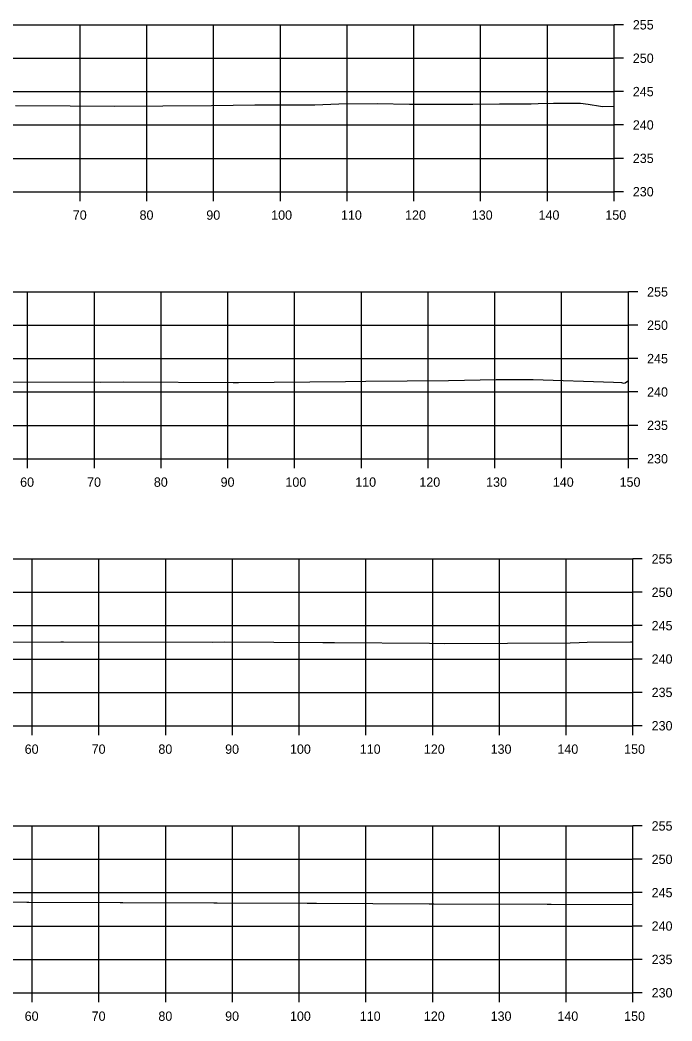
# Model space of a CAD drawing. Extents: x 1369627 to 1374022, y 380035 to 398173.
# Drawn here: x 1372613.6 to 1372711.3, y 380058.5 to 380208.5 of the extents above; entities that cross this region are included whole.
import ezdxf

# ---------------------------------------------------------------- set-up
doc = ezdxf.new("R2010")
doc.units = 0
for name, color, linetype in [('R_Axis', 7, 'Continuous'), ('R_Axis Annot', 7, 'Continuous'), ('R_Exist Surface', 7, 'Continuous'), ('R_Grid', 7, 'Continuous')]:
    doc.layers.add(name, color=color, linetype=linetype)

msp = doc.modelspace()

# ---------------------------------------------------------------- linework, layer by layer
at = {"layer": 'R_Axis'}
for p, q in [((1372702.6, 380182.76), (1372702.6, 380207.76)), ((1372704, 380207.76), (1372702.6, 380207.76)), ((1372704, 380202.76), (1372702.6, 380202.76)), ((1372704, 380197.76), (1372702.6, 380197.76)), ((1372704, 380192.76), (1372702.6, 380192.76)), ((1372704, 380187.76), (1372702.6, 380187.76)), ((1372402.6, 380182.76), (1372702.6, 380182.76)), ((1372622.6, 380181.36), (1372622.6, 380182.76)), ((1372632.6, 380181.36), (1372632.6, 380182.76)), ((1372642.6, 380181.36), (1372642.6, 380182.76)), ((1372652.6, 380181.36), (1372652.6, 380182.76)), ((1372662.6, 380181.36), (1372662.6, 380182.76)), ((1372672.6, 380181.36), (1372672.6, 380182.76)), ((1372682.6, 380181.36), (1372682.6, 380182.76)), ((1372692.6, 380181.36), (1372692.6, 380182.76)), ((1372702.6, 380181.36), (1372702.6, 380182.76)), ((1372704, 380182.76), (1372702.6, 380182.76)), ((1372704.74, 380142.76), (1372704.74, 380167.76)), ((1372706.14, 380167.76), (1372704.74, 380167.76)), ((1372706.14, 380162.76), (1372704.74, 380162.76)), ((1372706.14, 380157.76), (1372704.74, 380157.76)), ((1372706.14, 380152.76), (1372704.74, 380152.76)), ((1372706.14, 380147.76), (1372704.74, 380147.76)), ((1372404.74, 380142.76), (1372704.74, 380142.76)), ((1372614.74, 380141.36), (1372614.74, 380142.76)), ((1372624.74, 380141.36), (1372624.74, 380142.76)), ((1372634.74, 380141.36), (1372634.74, 380142.76)), ((1372644.74, 380141.36), (1372644.74, 380142.76)), ((1372654.74, 380141.36), (1372654.74, 380142.76)), ((1372664.74, 380141.36), (1372664.74, 380142.76)), ((1372674.74, 380141.36), (1372674.74, 380142.76)), ((1372684.74, 380141.36), (1372684.74, 380142.76)), ((1372694.74, 380141.36), (1372694.74, 380142.76)), ((1372704.74, 380141.36), (1372704.74, 380142.76)), ((1372706.14, 380142.76), (1372704.74, 380142.76)), ((1372705.42, 380102.76), (1372705.42, 380127.76)), ((1372706.82, 380127.76), (1372705.42, 380127.76)), ((1372706.82, 380122.76), (1372705.42, 380122.76)), ((1372706.82, 380117.76), (1372705.42, 380117.76)), ((1372706.82, 380112.76), (1372705.42, 380112.76)), ((1372706.82, 380107.76), (1372705.42, 380107.76)), ((1372405.42, 380102.76), (1372705.42, 380102.76)), ((1372615.42, 380101.36), (1372615.42, 380102.76)), ((1372625.42, 380101.36), (1372625.42, 380102.76)), ((1372635.42, 380101.36), (1372635.42, 380102.76)), ((1372645.42, 380101.36), (1372645.42, 380102.76)), ((1372655.42, 380101.36), (1372655.42, 380102.76)), ((1372665.42, 380101.36), (1372665.42, 380102.76)), ((1372675.42, 380101.36), (1372675.42, 380102.76)), ((1372685.42, 380101.36), (1372685.42, 380102.76)), ((1372695.42, 380101.36), (1372695.42, 380102.76)), ((1372705.42, 380101.36), (1372705.42, 380102.76)), ((1372706.82, 380102.76), (1372705.42, 380102.76)), ((1372705.42, 380062.76), (1372705.42, 380087.76)), ((1372706.82, 380087.76), (1372705.42, 380087.76)), ((1372706.82, 380082.76), (1372705.42, 380082.76)), ((1372706.82, 380077.76), (1372705.42, 380077.76)), ((1372706.82, 380072.76), (1372705.42, 380072.76)), ((1372706.82, 380067.76), (1372705.42, 380067.76)), ((1372405.42, 380062.76), (1372705.42, 380062.76)), ((1372615.42, 380061.36), (1372615.42, 380062.76)), ((1372625.42, 380061.36), (1372625.42, 380062.76)), ((1372635.42, 380061.36), (1372635.42, 380062.76)), ((1372645.42, 380061.36), (1372645.42, 380062.76)), ((1372655.42, 380061.36), (1372655.42, 380062.76)), ((1372665.42, 380061.36), (1372665.42, 380062.76)), ((1372675.42, 380061.36), (1372675.42, 380062.76)), ((1372685.42, 380061.36), (1372685.42, 380062.76)), ((1372695.42, 380061.36), (1372695.42, 380062.76)), ((1372705.42, 380061.36), (1372705.42, 380062.76)), ((1372706.82, 380062.76), (1372705.42, 380062.76))]:
    msp.add_line(p, q, dxfattribs=at)
at = {"layer": 'R_Exist Surface'}
for points in [[(1372612.91, 380195.65), (1372621.12, 380195.62), (1372627.71, 380195.6), (1372642.29, 380195.67), (1372648.8, 380195.75), (1372657.76, 380195.78), (1372661.36, 380195.93), (1372667.1, 380195.96), (1372671.94, 380195.89), (1372681.43, 380195.86), (1372685.44, 380195.9), (1372690.16, 380195.94), (1372691.2, 380195.97), (1372693.51, 380196), (1372697.54, 380196), (1372698.72, 380195.87), (1372700.58, 380195.59), (1372700.91, 380195.51), (1372702.6, 380195.58)], [(1372610.5, 380154.3), (1372625.69, 380154.25), (1372629.12, 380154.26), (1372645.54, 380154.18), (1372646.32, 380154.19), (1372662.37, 380154.33), (1372665.4, 380154.37), (1372677.78, 380154.49), (1372684.95, 380154.61), (1372690.45, 380154.63), (1372702.49, 380154.24), (1372703.7, 380154.16), (1372704, 380154.09), (1372704.25, 380154.12), (1372704.74, 380154.48)], [(1372607.24, 380115.3), (1372619.73, 380115.32), (1372620.09, 380115.32), (1372642.46, 380115.3), (1372644.29, 380115.32), (1372658.96, 380115.24), (1372660.7, 380115.21), (1372674.93, 380115.13), (1372677.25, 380115.07), (1372696.01, 380115.2), (1372697.36, 380115.23), (1372698.56, 380115.3), (1372705.05, 380115.34), (1372705.42, 380115.35)], [(1372600.78, 380076.42), (1372614.61, 380076.36), (1372614.9, 380076.36), (1372628.62, 380076.3), (1372629.02, 380076.3), (1372642.62, 380076.24), (1372643.12, 380076.23), (1372656.61, 380076.17), (1372657.22, 380076.17), (1372658.01, 380076.17), (1372674.89, 380076.1), (1372675.6, 380076.09), (1372692.56, 380076.03), (1372693.19, 380076.02), (1372705.42, 380075.97)]]:
    msp.add_lwpolyline(points, dxfattribs=at)
at = {"layer": 'R_Grid'}
for p, q in [((1372402.6, 380207.76), (1372702.6, 380207.76)), ((1372622.6, 380182.76), (1372622.6, 380207.76)), ((1372632.6, 380182.76), (1372632.6, 380207.76)), ((1372642.6, 380182.76), (1372642.6, 380207.76)), ((1372652.6, 380182.76), (1372652.6, 380207.76)), ((1372662.6, 380182.76), (1372662.6, 380207.76)), ((1372672.6, 380182.76), (1372672.6, 380207.76)), ((1372682.6, 380182.76), (1372682.6, 380207.76)), ((1372692.6, 380182.76), (1372692.6, 380207.76)), ((1372702.6, 380182.76), (1372702.6, 380207.76)), ((1372402.6, 380202.76), (1372702.6, 380202.76)), ((1372402.6, 380197.76), (1372702.6, 380197.76)), ((1372402.6, 380192.76), (1372702.6, 380192.76)), ((1372402.6, 380187.76), (1372702.6, 380187.76)), ((1372402.6, 380182.76), (1372702.6, 380182.76)), ((1372404.74, 380167.76), (1372704.74, 380167.76)), ((1372614.74, 380142.76), (1372614.74, 380167.76)), ((1372624.74, 380142.76), (1372624.74, 380167.76)), ((1372634.74, 380142.76), (1372634.74, 380167.76)), ((1372644.74, 380142.76), (1372644.74, 380167.76)), ((1372654.74, 380142.76), (1372654.74, 380167.76)), ((1372664.74, 380142.76), (1372664.74, 380167.76)), ((1372674.74, 380142.76), (1372674.74, 380167.76)), ((1372684.74, 380142.76), (1372684.74, 380167.76)), ((1372694.74, 380142.76), (1372694.74, 380167.76)), ((1372704.74, 380142.76), (1372704.74, 380167.76)), ((1372404.74, 380162.76), (1372704.74, 380162.76)), ((1372404.74, 380157.76), (1372704.74, 380157.76)), ((1372404.74, 380152.76), (1372704.74, 380152.76)), ((1372404.74, 380147.76), (1372704.74, 380147.76)), ((1372404.74, 380142.76), (1372704.74, 380142.76)), ((1372405.42, 380127.76), (1372705.42, 380127.76)), ((1372615.42, 380102.76), (1372615.42, 380127.76)), ((1372625.42, 380102.76), (1372625.42, 380127.76)), ((1372635.42, 380102.76), (1372635.42, 380127.76)), ((1372645.42, 380102.76), (1372645.42, 380127.76)), ((1372655.42, 380102.76), (1372655.42, 380127.76)), ((1372665.42, 380102.76), (1372665.42, 380127.76)), ((1372675.42, 380102.76), (1372675.42, 380127.76)), ((1372685.42, 380102.76), (1372685.42, 380127.76)), ((1372695.42, 380102.76), (1372695.42, 380127.76)), ((1372705.42, 380102.76), (1372705.42, 380127.76)), ((1372405.42, 380122.76), (1372705.42, 380122.76)), ((1372405.42, 380117.76), (1372705.42, 380117.76)), ((1372405.42, 380112.76), (1372705.42, 380112.76)), ((1372405.42, 380107.76), (1372705.42, 380107.76)), ((1372405.42, 380102.76), (1372705.42, 380102.76)), ((1372405.42, 380087.76), (1372705.42, 380087.76)), ((1372615.42, 380062.76), (1372615.42, 380087.76)), ((1372625.42, 380062.76), (1372625.42, 380087.76)), ((1372635.42, 380062.76), (1372635.42, 380087.76)), ((1372645.42, 380062.76), (1372645.42, 380087.76)), ((1372655.42, 380062.76), (1372655.42, 380087.76)), ((1372665.42, 380062.76), (1372665.42, 380087.76)), ((1372675.42, 380062.76), (1372675.42, 380087.76)), ((1372685.42, 380062.76), (1372685.42, 380087.76)), ((1372695.42, 380062.76), (1372695.42, 380087.76)), ((1372705.42, 380062.76), (1372705.42, 380087.76)), ((1372405.42, 380082.76), (1372705.42, 380082.76)), ((1372405.42, 380077.76), (1372705.42, 380077.76)), ((1372405.42, 380072.76), (1372705.42, 380072.76)), ((1372405.42, 380067.76), (1372705.42, 380067.76)), ((1372405.42, 380062.76), (1372705.42, 380062.76))]:
    msp.add_line(p, q, dxfattribs=at)

# ---------------------------------------------------------------- texts
at = {"layer": 'R_Axis Annot'}
for s, p in [('255', (1372705.4, 380207.06)), ('250', (1372705.4, 380202.06)), ('245', (1372705.4, 380197.06)), ('240', (1372705.4, 380192.06)), ('235', (1372705.4, 380187.06)), ('230', (1372705.4, 380182.06)), ('70', (1372621.51, 380178.56)), ('80', (1372631.51, 380178.56)), ('90', (1372641.51, 380178.56)), ('100', (1372651.23, 380178.56)), ('110', (1372661.68, 380178.56)), ('120', (1372671.28, 380178.56)), ('130', (1372681.28, 380178.56)), ('140', (1372691.28, 380178.56)), ('150', (1372701.28, 380178.56)), ('255', (1372707.54, 380167.06)), ('250', (1372707.54, 380162.06)), ('245', (1372707.54, 380157.06)), ('240', (1372707.54, 380152.06)), ('235', (1372707.54, 380147.06)), ('230', (1372707.54, 380142.06)), ('60', (1372613.62, 380138.56)), ('70', (1372623.65, 380138.56)), ('80', (1372633.65, 380138.56)), ('90', (1372643.65, 380138.56)), ('100', (1372653.36, 380138.56)), ('110', (1372663.82, 380138.56)), ('120', (1372673.42, 380138.56)), ('130', (1372683.42, 380138.56)), ('140', (1372693.42, 380138.56)), ('150', (1372703.42, 380138.56)), ('255', (1372708.22, 380127.06)), ('250', (1372708.22, 380122.06)), ('245', (1372708.22, 380117.06)), ('240', (1372708.22, 380112.06)), ('235', (1372708.22, 380107.06)), ('230', (1372708.22, 380102.06)), ('60', (1372614.3, 380098.56)), ('70', (1372624.33, 380098.56)), ('80', (1372634.33, 380098.56)), ('90', (1372644.33, 380098.56)), ('100', (1372654.04, 380098.56)), ('110', (1372664.5, 380098.56)), ('120', (1372674.1, 380098.56)), ('130', (1372684.1, 380098.56)), ('140', (1372694.1, 380098.56)), ('150', (1372704.1, 380098.56)), ('255', (1372708.22, 380087.06)), ('250', (1372708.22, 380082.06)), ('245', (1372708.22, 380077.06)), ('240', (1372708.22, 380072.06)), ('235', (1372708.22, 380067.06)), ('230', (1372708.22, 380062.06)), ('60', (1372614.3, 380058.56)), ('70', (1372624.33, 380058.56)), ('80', (1372634.33, 380058.56)), ('90', (1372644.33, 380058.56)), ('100', (1372654.04, 380058.56)), ('110', (1372664.5, 380058.56)), ('120', (1372674.1, 380058.56)), ('130', (1372684.1, 380058.56)), ('140', (1372694.1, 380058.56)), ('150', (1372704.1, 380058.56))]:
    msp.add_text(s, height=1.4, dxfattribs=at).set_placement(p)

doc.saveas('drawing.dxf')
